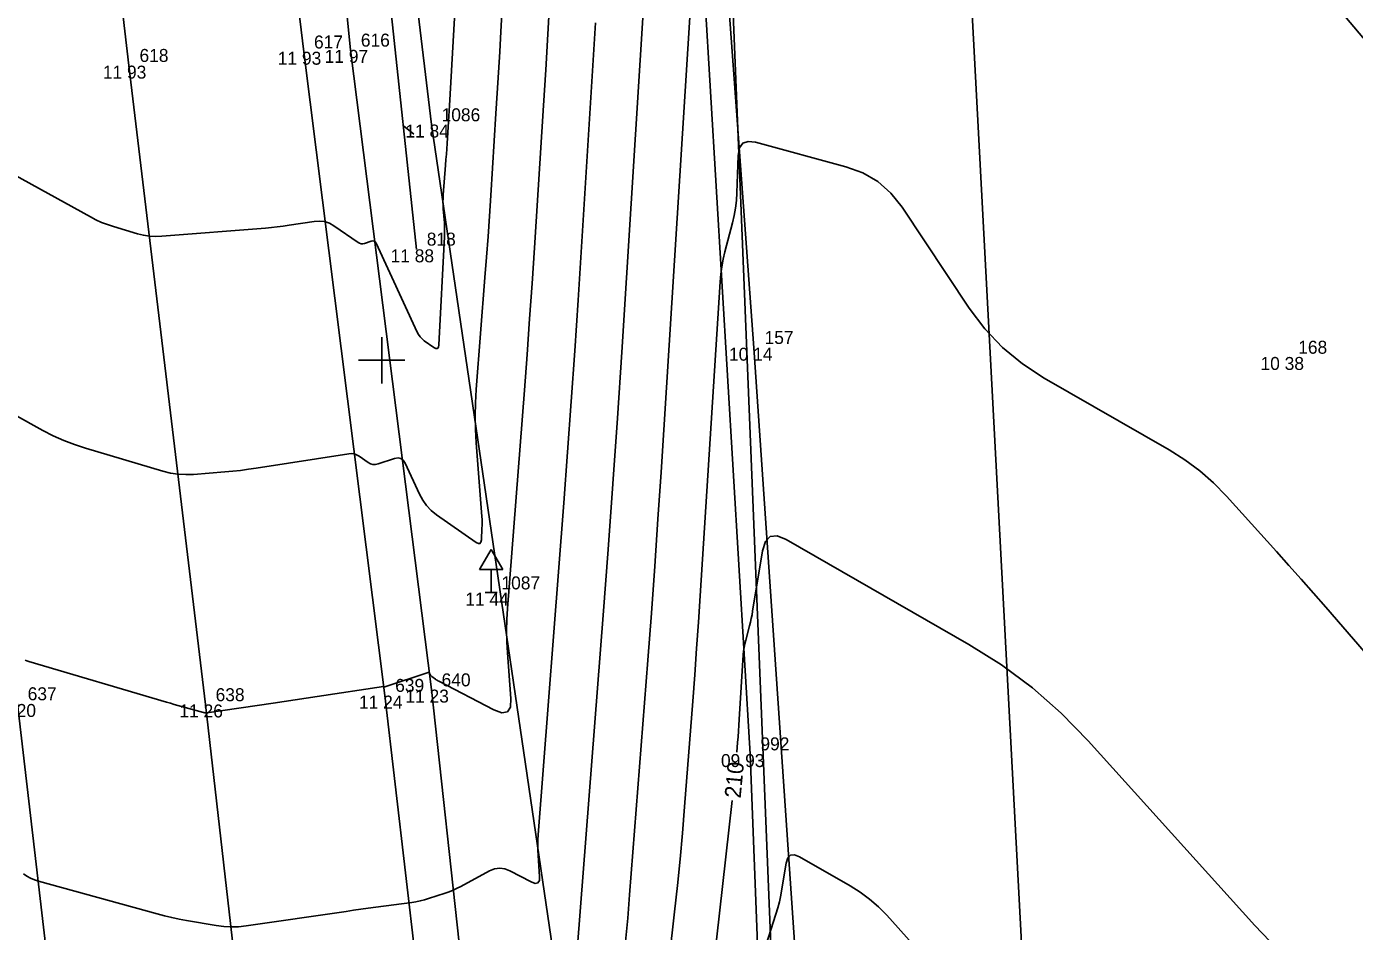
# Model space of a CAD drawing. Extents: x -711234 to -710007, y -1026313 to -1025448.
# Drawn here: x -710907.65 to -710879.04, y -1025912.31 to -1025892.81 of the extents above; entities that cross this region are included whole.
import ezdxf

# ---------------------------------------------------------------- set-up
doc = ezdxf.new("R2010")
doc.units = 0
for name, color, linetype in [('Ex_Contour Labels', 7, 'Continuous'), ('Ex_Major Contours', 7, 'Continuous'), ('Ex_Minor Contours', 7, 'Continuous'), ('Z_body', 7, 'Continuous'), ('Z_body_cisla', 7, 'Continuous'), ('Z_body_vysky_redukovane', 7, 'Continuous'), ('Z_dopravni_znacky', 7, 'Continuous'), ('Z_hektometricka_sit', 7, 'Continuous'), ('Z_hrany_paty', 7, 'Continuous'), ('Z_katastr_hranice', 7, 'Continuous'), ('Z_komunikace', 7, 'Continuous'), ('Z_pole_rozhranni', 7, 'Continuous'), ('Z_svodidla', 7, 'Continuous'), ('Z_svodidla_znacky', 7, 'Continuous'), ('Z_vdz12_plna', 7, 'Continuous'), ('Z_vdz25_plna', 7, 'Continuous')]:
    doc.layers.add(name, color=color, linetype=linetype)

# ---------------------------------------------------------------- blocks, each defined once
blk = doc.blocks.new('POINT_DISPLAY')
blk.add_line((0, 0), (0, 0))
blk = doc.blocks.new('Z529')
blk.add_line((0, 0), (0.2, 0.2))
blk = doc.blocks.new('Z527')
for p, q in [((0, 0.93), (-0.25, 0.5)), ((0.25, 0.5), (0, 0.93)), ((-0.25, 0.5), (0.25, 0.5)), ((0, 0), (0, 0.5)), ((-0.13, 0), (0.13, 0))]:
    blk.add_line(p, q)

msp = doc.modelspace()

# ---------------------------------------------------------------- linework, layer by layer
at = {"layer": 'Ex_Major Contours'}
for points in [[(-710907.723, -1025911.075), (-710907.647, -1025911.124), (-710907.568, -1025911.166), (-710907.486, -1025911.201), (-710907.4, -1025911.228), (-710904.841, -1025911.935), (-710904.684, -1025911.976), (-710904.526, -1025912.013), (-710904.367, -1025912.047), (-710904.207, -1025912.077), (-710903.566, -1025912.187), (-710903.406, -1025912.209), (-710903.245, -1025912.217), (-710903.085, -1025912.213), (-710902.924, -1025912.196), (-710900.77, -1025911.88), (-710900.61, -1025911.857), (-710900.45, -1025911.834), (-710900.29, -1025911.812), (-710900.13, -1025911.79), (-710899.355, -1025911.687), (-710899.262, -1025911.672), (-710899.171, -1025911.654), (-710899.081, -1025911.631), (-710898.991, -1025911.604), (-710898.635, -1025911.488), (-710898.547, -1025911.457), (-710898.46, -1025911.423), (-710898.375, -1025911.384), (-710898.292, -1025911.342), (-710897.676, -1025911.01), (-710897.567, -1025910.966), (-710897.458, -1025910.95), (-710897.348, -1025910.964), (-710897.239, -1025911.007), (-710896.78, -1025911.246), (-710896.693, -1025911.277), (-710896.634, -1025911.268), (-710896.602, -1025911.217), (-710896.597, -1025911.126), (-710896.631, -1025910.677), (-710896.637, -1025910.564), (-710896.639, -1025910.452), (-710896.637, -1025910.34), (-710896.63, -1025910.228), (-710896.077, -1025903.071), (-710895.995, -1025901.979), (-710895.916, -1025900.887), (-710895.841, -1025899.795), (-710895.77, -1025898.703), (-710895.427, -1025893.301), (-710895.391, -1025892.724)], [(-710880.374, -1025913.034), (-710881.182, -1025912.188), (-710884.774, -1025908.205), (-710885.357, -1025907.608), (-710885.98, -1025907.062), (-710886.645, -1025906.568), (-710887.352, -1025906.125), (-710891.285, -1025903.865), (-710891.478, -1025903.788), (-710891.627, -1025903.803), (-710891.732, -1025903.909), (-710891.794, -1025904.107), (-710892.007, -1025905.411), (-710892.021, -1025905.491), (-710892.037, -1025905.569), (-710892.055, -1025905.647), (-710892.074, -1025905.725), (-710892.156, -1025906.036), (-710892.175, -1025906.114), (-710892.19, -1025906.193), (-710892.201, -1025906.272), (-710892.208, -1025906.352), (-710892.296, -1025907.744), (-710892.304, -1025907.868), (-710892.313, -1025907.993), (-710892.322, -1025908.117), (-710892.331, -1025908.241), (-710892.347, -1025908.449)], [(-710892.446, -1025909.494), (-710893.395, -1025917.923)]]:
    msp.add_lwpolyline(points, dxfattribs=at)
at = {"layer": 'Ex_Minor Contours'}
for points in [[(-710898.001, -1025885.048), (-710898.533, -1025894.389), (-710898.54, -1025894.506), (-710898.547, -1025894.623), (-710898.554, -1025894.74), (-710898.562, -1025894.857), (-710898.591, -1025895.325), (-710898.599, -1025895.442), (-710898.607, -1025895.559), (-710898.616, -1025895.676), (-710898.624, -1025895.793), (-710898.674, -1025896.433), (-710898.678, -1025896.508), (-710898.68, -1025896.584), (-710898.678, -1025896.66), (-710898.674, -1025896.736), (-710898.651, -1025897.039), (-710898.647, -1025897.115), (-710898.645, -1025897.19), (-710898.645, -1025897.266), (-710898.648, -1025897.342), (-710898.768, -1025899.671), (-710898.777, -1025899.721), (-710898.798, -1025899.747), (-710898.832, -1025899.748), (-710898.877, -1025899.724), (-710899.083, -1025899.58), (-710899.131, -1025899.541), (-710899.173, -1025899.497), (-710899.209, -1025899.448), (-710899.239, -1025899.394), (-710900.12, -1025897.48), (-710900.139, -1025897.451), (-710900.163, -1025897.433), (-710900.192, -1025897.428), (-710900.226, -1025897.434), (-710900.373, -1025897.481), (-710900.41, -1025897.489), (-710900.445, -1025897.488), (-710900.478, -1025897.479), (-710900.511, -1025897.461), (-710901.029, -1025897.104), (-710901.129, -1025897.048), (-710901.233, -1025897.013), (-710901.342, -1025897), (-710901.456, -1025897.007), (-710901.993, -1025897.09), (-710902.121, -1025897.109), (-710902.25, -1025897.125), (-710902.379, -1025897.139), (-710902.508, -1025897.151), (-710904.738, -1025897.328), (-710904.872, -1025897.333), (-710905.004, -1025897.325), (-710905.135, -1025897.305), (-710905.265, -1025897.273), (-710905.783, -1025897.12), (-710905.911, -1025897.078), (-710906.036, -1025897.029), (-710906.159, -1025896.974), (-710906.278, -1025896.912), (-710909.227, -1025895.285)], [(-710908.508, -1025900.848), (-710907.301, -1025901.514), (-710907.08, -1025901.628), (-710906.853, -1025901.73), (-710906.622, -1025901.82), (-710906.385, -1025901.897), (-710904.716, -1025902.391), (-710904.553, -1025902.432), (-710904.388, -1025902.457), (-710904.221, -1025902.466), (-710904.053, -1025902.461), (-710903.378, -1025902.407), (-710903.21, -1025902.392), (-710903.041, -1025902.374), (-710902.873, -1025902.352), (-710902.706, -1025902.328), (-710900.708, -1025902.018), (-710900.65, -1025902.014), (-710900.594, -1025902.021), (-710900.541, -1025902.039), (-710900.49, -1025902.068), (-710900.293, -1025902.204), (-710900.242, -1025902.232), (-710900.19, -1025902.246), (-710900.135, -1025902.247), (-710900.079, -1025902.235), (-710899.722, -1025902.119), (-710899.649, -1025902.107), (-710899.587, -1025902.119), (-710899.536, -1025902.156), (-710899.496, -1025902.219), (-710899.188, -1025902.886), (-710899.118, -1025903.016), (-710899.033, -1025903.133), (-710898.933, -1025903.238), (-710898.817, -1025903.33), (-710897.963, -1025903.928), (-710897.917, -1025903.952), (-710897.884, -1025903.951), (-710897.862, -1025903.925), (-710897.853, -1025903.875), (-710897.84, -1025903.623), (-710897.838, -1025903.56), (-710897.838, -1025903.497), (-710897.839, -1025903.434), (-710897.843, -1025903.371), (-710897.963, -1025901.779), (-710897.979, -1025901.493), (-710897.984, -1025901.207), (-710897.979, -1025900.921), (-710897.962, -1025900.634), (-710897.775, -1025898.219), (-710897.742, -1025897.777), (-710897.71, -1025897.335), (-710897.68, -1025896.893), (-710897.651, -1025896.451), (-710897.539, -1025894.682), (-710897.511, -1025894.24), (-710897.484, -1025893.797), (-710897.458, -1025893.355), (-710897.432, -1025892.913), (-710897.095, -1025886.99)], [(-710894.744, -1025912.533), (-710894.699, -1025912.03), (-710894.658, -1025911.527), (-710894.267, -1025906.464), (-710894.19, -1025905.452), (-710894.117, -1025904.44), (-710894.048, -1025903.428), (-710893.982, -1025902.415), (-710893.228, -1025890.54)], [(-710880.892, -1025890.627), (-710876.471, -1025895.869)], [(-710895.901, -1025914.199), (-710895.228, -1025905.497), (-710895.121, -1025904.08), (-710895.019, -1025902.663), (-710894.922, -1025901.246), (-710894.829, -1025899.828), (-710894.328, -1025891.921)], [(-710907.684, -1025906.463), (-710907.645, -1025906.478), (-710907.606, -1025906.491), (-710904.636, -1025907.371), (-710904.555, -1025907.394), (-710904.475, -1025907.418), (-710904.394, -1025907.44), (-710904.313, -1025907.463), (-710903.84, -1025907.594), (-710903.828, -1025907.597), (-710903.816, -1025907.599), (-710903.791, -1025907.603), (-710903.785, -1025907.604), (-710903.779, -1025907.605), (-710903.772, -1025907.604), (-710903.766, -1025907.604), (-710902.343, -1025907.395), (-710902.104, -1025907.36), (-710901.865, -1025907.324), (-710901.626, -1025907.288), (-710901.388, -1025907.251), (-710899.96, -1025907.03), (-710899.956, -1025907.03), (-710899.952, -1025907.031), (-710899.944, -1025907.037), (-710899.942, -1025907.038), (-710899.94, -1025907.038), (-710899.938, -1025907.038), (-710899.936, -1025907.038), (-710898.998, -1025906.734), (-710898.988, -1025906.732), (-710898.98, -1025906.734), (-710898.973, -1025906.739), (-710898.968, -1025906.747), (-710898.949, -1025906.788), (-710898.944, -1025906.797), (-710898.938, -1025906.806), (-710898.93, -1025906.814), (-710898.922, -1025906.821), (-710898.84, -1025906.878), (-710898.824, -1025906.889), (-710898.806, -1025906.9), (-710898.789, -1025906.91), (-710898.771, -1025906.92), (-710897.588, -1025907.536), (-710897.413, -1025907.6), (-710897.292, -1025907.581), (-710897.227, -1025907.478), (-710897.217, -1025907.291), (-710897.291, -1025906.309), (-710897.304, -1025906.069), (-710897.309, -1025905.829), (-710897.304, -1025905.59), (-710897.29, -1025905.35), (-710896.926, -1025900.645), (-710896.868, -1025899.878), (-710896.813, -1025899.111), (-710896.76, -1025898.344), (-710896.71, -1025897.577), (-710896.516, -1025894.507), (-710896.467, -1025893.74), (-710896.421, -1025892.972), (-710896.375, -1025892.204)], [(-710894.246, -1025916.832), (-710893.69, -1025911.892), (-710893.628, -1025911.326), (-710893.572, -1025910.759), (-710893.521, -1025910.192), (-710893.474, -1025909.624), (-710893.299, -1025907.352), (-710893.256, -1025906.784), (-710893.215, -1025906.216), (-710893.176, -1025905.648), (-710893.139, -1025905.079), (-710892.709, -1025898.308), (-710892.695, -1025898.146), (-710892.673, -1025897.985), (-710892.643, -1025897.825), (-710892.605, -1025897.667), (-710892.439, -1025897.036), (-710892.402, -1025896.878), (-710892.374, -1025896.719), (-710892.355, -1025896.558), (-710892.346, -1025896.395), (-710892.321, -1025895.584), (-710892.293, -1025895.424), (-710892.221, -1025895.324), (-710892.105, -1025895.284), (-710891.944, -1025895.303), (-710890, -1025895.828), (-710889.635, -1025895.96), (-710889.312, -1025896.15), (-710889.029, -1025896.396), (-710888.788, -1025896.699), (-710887.339, -1025898.875), (-710887.002, -1025899.325), (-710886.62, -1025899.727), (-710886.194, -1025900.081), (-710885.723, -1025900.388), (-710883.03, -1025901.935), (-710882.691, -1025902.147), (-710882.373, -1025902.384), (-710882.074, -1025902.645), (-710881.796, -1025902.931), (-710880.72, -1025904.123), (-710880.452, -1025904.422), (-710880.185, -1025904.722), (-710879.92, -1025905.024), (-710879.657, -1025905.326), (-710875.206, -1025910.467)], [(-710888.021, -1025913.182), (-710889.119, -1025911.965), (-710889.296, -1025911.783), (-710889.487, -1025911.616), (-710889.69, -1025911.465), (-710889.906, -1025911.33), (-710890.995, -1025910.704), (-710891.105, -1025910.66), (-710891.189, -1025910.669), (-710891.249, -1025910.729), (-710891.284, -1025910.842), (-710891.375, -1025911.397), (-710891.4, -1025911.535), (-710891.431, -1025911.672), (-710891.466, -1025911.807), (-710891.506, -1025911.942), (-710891.765, -1025912.755)]]:
    msp.add_lwpolyline(points, dxfattribs=at)
at = {"layer": 'Z_hektometricka_sit'}
for p, q in [((-710900, -1025899.5), (-710900, -1025900.5)), ((-710900.5, -1025900), (-710899.5, -1025900))]:
    msp.add_line(p, q, dxfattribs=at)
at = {"layer": 'Z_hrany_paty'}
for p, q in [((-710900.83, -1025878.99), (-710898.93, -1025894.92)), ((-710892.06, -1025908.49), (-710893.14, -1025890.43)), ((-710898.93, -1025894.92), (-710896.05, -1025914.52)), ((-710891.4, -1025925.45), (-710892.06, -1025908.49))]:
    msp.add_line(p, q, dxfattribs=at)
at = {"layer": 'Z_katastr_hranice'}
for points in [[(-710889, -1025970.31), (-710889.68, -1025960.38), (-710892.53, -1025890.03), (-710898.37, -1025828.05), (-710905.02, -1025776.43), (-710911.59, -1025735.63)], [(-710888.58, -1025868.03), (-710883.69, -1025960.07), (-710882.89, -1025972.98)]]:
    msp.add_lwpolyline(points, dxfattribs=at)
at = {"layer": 'Z_komunikace'}
for p, q in [((-710902.16, -1025878.74), (-710900.67, -1025893.31)), ((-710900.67, -1025893.31), (-710898.93, -1025907.1)), ((-710898.93, -1025907.1), (-710897.14, -1025923.48))]:
    msp.add_line(p, q, dxfattribs=at)
at = {"layer": 'Z_pole_rozhranni'}
for p, q in [((-710893.03, -1025885.33), (-710891.98, -1025899.73)), ((-710891.98, -1025899.73), (-710891.03, -1025913.62))]:
    msp.add_line(p, q, dxfattribs=at)
at = {"layer": 'Z_svodidla'}
msp.add_line((-710901.26, -1025878.79), (-710899.25, -1025897.61), dxfattribs=at)
at = {"layer": 'Z_vdz12_plna'}
for p, q in [((-710907.16, -1025878.89), (-710905.45, -1025893.65)), ((-710905.45, -1025893.65), (-710903.8, -1025907.42)), ((-710903.8, -1025907.42), (-710901.86, -1025924.3))]:
    msp.add_line(p, q, dxfattribs=at)
at = {"layer": 'Z_vdz25_plna'}
for p, q in [((-710903.4, -1025878.88), (-710901.68, -1025893.35)), ((-710901.68, -1025893.35), (-710899.93, -1025907.23)), ((-710899.93, -1025907.23), (-710897.94, -1025924.37)), ((-710907.85, -1025907.41), (-710905.69, -1025925.98))]:
    msp.add_line(p, q, dxfattribs=at)

# ---------------------------------------------------------------- block references
at = {"layer": 'Z_body'}
for p in [(-710900.67, -1025893.31), (-710901.68, -1025893.35), (-710905.45, -1025893.65), (-710898.93, -1025894.92), (-710899.25, -1025897.61), (-710891.98, -1025899.73), (-710880.48, -1025899.93), (-710897.64, -1025905.01), (-710899.93, -1025907.23), (-710898.93, -1025907.1), (-710903.8, -1025907.42), (-710892.06, -1025908.49)]:
    msp.add_blockref('POINT_DISPLAY', p, dxfattribs=at)
at = {"layer": 'Z_dopravni_znacky'}
msp.add_blockref('Z527', (-710897.64, -1025905.01), dxfattribs=at)
at = {"layer": 'Z_svodidla_znacky', "rotation": -83.89999999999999}
msp.add_blockref('Z529', (-710899.53, -1025894.95), dxfattribs=at)

# ---------------------------------------------------------------- texts
at = {"layer": 'Ex_Contour Labels'}
msp.add_text('210', height=0.35, rotation=84.6036, dxfattribs=at).set_placement((-710892.266, -1025909.452))
at = {"layer": 'Z_body_cisla'}
for s, p in [('617', (-710901.46, -1025893.28)), ('616', (-710900.45, -1025893.24)), ('618', (-710905.22, -1025893.57)), ('1086', (-710898.71, -1025894.85)), ('818', (-710899.03, -1025897.53)), ('157', (-710891.75, -1025899.65)), ('168', (-710880.25, -1025899.86)), ('1087', (-710897.42, -1025904.94)), ('640', (-710898.71, -1025907.03)), ('637', (-710907.63, -1025907.33)), ('639', (-710899.71, -1025907.15)), ('638', (-710903.58, -1025907.35)), ('992', (-710891.84, -1025908.41))]:
    msp.add_text(s, height=0.28, dxfattribs=at).set_placement(p)
at = {"layer": 'Z_body_vysky_redukovane'}
for s, p in [('11 97', (-710901.23, -1025893.59)), ('11 93', (-710902.24, -1025893.63)), ('11 93', (-710906.01, -1025893.93)), ('11 84', (-710899.49, -1025895.2)), ('11 88', (-710899.81, -1025897.89)), ('10 14', (-710892.517, -1025900.01)), ('10 38', (-710881.063, -1025900.21)), ('11 44', (-710898.2, -1025905.29)), ('11 24', (-710900.49, -1025907.51)), ('11 23', (-710899.49, -1025907.38)), ('11 20', (-710908.387, -1025907.69)), ('11 26', (-710904.36, -1025907.7)), ('09 93', (-710892.69, -1025908.77))]:
    msp.add_text(s, height=0.28, dxfattribs=at).set_placement(p)

doc.saveas('drawing.dxf')
